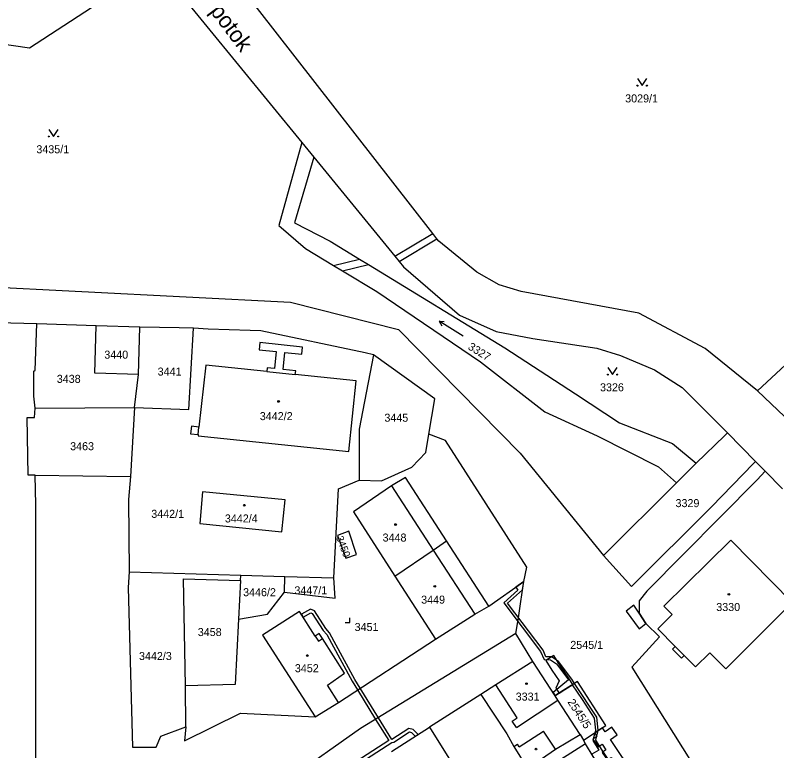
# Model space of a CAD drawing. Extents: x -869103 to -863415, y -1015889 to -1012477.
# Drawn here: x -866992.3 to -866831, y -1014496.9 to -1014341 of the extents above; entities that cross this region are included whole.
import ezdxf

# ---------------------------------------------------------------- set-up
doc = ezdxf.new("R2010")
doc.units = 0
for name, color, linetype in [('Hranice parcel', 7, 'Continuous'), ('Parcelní čísla', 7, 'Continuous'), ('Pop  PČ popisy', 7, 'Continuous'), ('Vnitřní kresba', 7, 'Continuous'), ('Věcná břemena k části', 7, 'Continuous'), ('Značky budov', 7, 'Continuous'), ('Značky kultur', 7, 'Continuous')]:
    doc.layers.add(name, color=color, linetype=linetype)

msp = doc.modelspace()

# ---------------------------------------------------------------- linework, layer by layer
at = {"layer": 'Hranice parcel'}
for p, q in [((-866931.57, -1014367.99), (-866929.07, -1014371.05)), ((-866835.03, -1014420.6), (-866815.54, -1014402.44)), ((-866975.15, -1014406.81), (-866987.72, -1014406.41)), ((-866965.91, -1014407.11), (-866975.15, -1014406.81)), ((-866966.18, -1014417.13), (-866965.91, -1014407.11)), ((-866967.07, -1014424.16), (-866966.18, -1014417.13)), ((-866827.84, -1014427.46), (-866835.03, -1014420.6)), ((-866988.27, -1014426.22), (-866988.11, -1014424.29)), ((-866988.11, -1014424.29), (-866967.07, -1014424.16)), ((-866967.07, -1014424.16), (-866967.87, -1014438.77)), ((-866844.13, -1014426.75), (-866841.43, -1014429.49)), ((-866848.04, -1014435.94), (-866842.06, -1014430.11)), ((-866842.06, -1014430.11), (-866841.43, -1014429.49)), ((-866841.43, -1014429.49), (-866835.46, -1014435.56)), ((-866835.9, -1014436.01), (-866835.46, -1014435.56)), ((-866835.46, -1014435.56), (-866833.39, -1014437.66)), ((-866852.18, -1014440.08), (-866848.04, -1014435.94)), ((-866988.1, -1014438.51), (-866967.87, -1014438.77)), ((-866833.39, -1014437.66), (-866835.12, -1014439.46)), ((-866833.39, -1014437.66), (-866829.72, -1014441.39)), ((-866852.18, -1014440.08), (-866867.68, -1014455.53)), ((-866891.98, -1014466.22), (-866900.93, -1014452.4)), ((-866968.21, -1014458.93), (-866944.53, -1014459.66)), ((-866944.59, -1014460.77), (-866944.53, -1014459.66)), ((-866944.53, -1014459.66), (-866935.22, -1014459.95)), ((-866935.29, -1014463.3), (-866935.22, -1014459.95)), ((-866935.22, -1014459.95), (-866924.84, -1014460.27)), ((-866911.88, -1014459.91), (-866903.3, -1014473.26)), ((-866944.59, -1014460.77), (-866945, -1014469.01)), ((-866891.98, -1014466.22), (-866884.54, -1014461)), ((-866938.89, -1014467.96), (-866935.29, -1014463.3)), ((-866945, -1014469.01), (-866938.89, -1014467.96)), ((-866882.62, -1014477.97), (-866886.26, -1014472.01)), ((-866923.86, -1014486.63), (-866903.3, -1014473.26)), ((-866877.94, -1014485.22), (-866882.62, -1014477.97)), ((-866956.16, -1014491.83), (-866956.27, -1014483.12)), ((-866893.64, -1014484.95), (-866904.55, -1014491.88)), ((-866928.75, -1014489.73), (-866923.86, -1014486.63)), ((-866912.56, -1014497.07), (-866904.55, -1014491.88)), ((-866904.55, -1014491.88), (-866893.54, -1014509.48)), ((-866872.59, -1014493.41), (-866871.91, -1014494.62)), ((-866871.47, -1014495.41), (-866881.85, -1014501.94)), ((-866871.47, -1014495.41), (-866871.91, -1014494.62))]:
    msp.add_line(p, q, dxfattribs=at)
for points in [[(-867024.12, -1014103.23), (-867025.22, -1014106.66), (-867026.7, -1014110.06), (-867027.68, -1014113.98), (-867028.22, -1014118.6), (-867028.54, -1014131.39), (-867028.57, -1014139.98), (-867029.17, -1014140.61), (-867028.61, -1014175.02), (-867028.14, -1014185.17), (-867027.28, -1014193.35), (-867026.52, -1014197.65), (-867025.07, -1014203.92), (-867022.09, -1014213.15), (-867017.38, -1014224.52), (-867004.44, -1014249.09), (-867006.1, -1014248.94), (-867004.52, -1014252.89), (-867004.05, -1014254.08), (-866985.31, -1014302.3), (-866931.57, -1014367.99)], [(-867008.33, -1014274.01), (-867004.45, -1014276.58), (-866995.06, -1014304.46), (-866991.53, -1014312.47), (-866975.18, -1014331.69), (-866976.17, -1014339.4), (-866989.29, -1014348), (-867029.58, -1014342.1), (-867038.07, -1014339.07), (-867056.98, -1014311.75)], [(-866894.48, -1014395.42), (-866902.57, -1014388.88), (-866902.97, -1014388.36), (-866903.86, -1014387.22), (-866970.19, -1014302.07)], [(-866931.57, -1014367.99), (-866936.47, -1014385.55), (-866930.82, -1014390.46), (-866924.86, -1014394.05), (-866922.99, -1014395.18), (-866915.72, -1014399.56), (-866893.76, -1014414.49)], [(-866929.07, -1014371.05), (-866933.12, -1014385), (-866925.59, -1014388.91), (-866919.4, -1014392.68), (-866917.48, -1014393.85), (-866888.58, -1014411.47)], [(-866929.07, -1014371.05), (-866911.88, -1014392.07), (-866910.97, -1014393.18), (-866910.05, -1014394.3)], [(-866910.05, -1014394.3), (-866898.18, -1014404.53), (-866890.44, -1014408.05), (-866882.67, -1014409.51), (-866869.09, -1014411.59), (-866864.07, -1014413.14), (-866856.89, -1014416.17), (-866850.97, -1014419.92), (-866844.13, -1014426.75)], [(-866835.03, -1014420.6), (-866846.13, -1014411.66), (-866860.17, -1014404.14), (-866885.12, -1014399.54), (-866889.79, -1014398.15), (-866894.48, -1014395.42)], [(-867005.47, -1014397.52), (-867000.42, -1014398.39), (-866933.99, -1014401.84), (-866911.1, -1014407.57), (-866885.34, -1014433.8), (-866867.68, -1014455.53)], [(-866987.72, -1014406.41), (-866998.82, -1014406.15), (-867005.47, -1014397.52)], [(-866988.11, -1014424.29), (-866988.38, -1014421.75), (-866988.38, -1014416.41), (-866988.13, -1014416.24), (-866987.72, -1014406.41)], [(-866966.18, -1014417.13), (-866975.48, -1014416.88), (-866975.15, -1014406.81)], [(-866967.07, -1014424.16), (-866955.53, -1014424.56), (-866954.54, -1014407.35)], [(-866954.54, -1014407.35), (-866957.56, -1014407.25), (-866965.91, -1014407.11)], [(-866916.43, -1014412.99), (-866918.2, -1014412.54), (-866940.29, -1014407.87), (-866942.53, -1014407.79), (-866951.47, -1014407.53), (-866954.54, -1014407.35)], [(-866937.03, -1014412.28), (-866937.39, -1014415.89), (-866938.92, -1014415.73), (-866939.03, -1014416.49), (-866951.94, -1014415.15), (-866953.39, -1014428.29), (-866955, -1014428.11), (-866955.17, -1014429.69), (-866953.56, -1014429.87), (-866953.59, -1014430.12), (-866921.63, -1014433.45), (-866920.06, -1014418.47), (-866932.98, -1014417.12), (-866932.9, -1014416.36), (-866935.58, -1014416.08), (-866935.21, -1014412.47), (-866931.57, -1014412.85), (-866931.42, -1014411.32), (-866940.48, -1014410.38), (-866940.64, -1014411.9), (-866937.03, -1014412.28)], [(-866888.58, -1014411.47), (-866873.62, -1014421.25), (-866864.27, -1014427.36), (-866853.07, -1014431.78), (-866848.04, -1014435.94)], [(-866916.43, -1014412.99), (-866919.48, -1014428.7), (-866919.43, -1014432.91), (-866919.45, -1014439.56)], [(-866904.66, -1014429.77), (-866903.44, -1014422.28), (-866916.43, -1014412.99)], [(-866893.76, -1014414.49), (-866880.09, -1014425.02), (-866869.02, -1014430.13), (-866856, -1014436.68), (-866852.18, -1014440.08)], [(-866988.1, -1014438.51), (-866989.6, -1014438.49), (-866989.77, -1014426.23), (-866988.27, -1014426.22)], [(-866919.45, -1014439.56), (-866914.71, -1014439.7), (-866908.3, -1014436.79), (-866905.29, -1014433.67), (-866904.66, -1014429.77)], [(-866884.54, -1014461), (-866883.9, -1014457.97), (-866901.16, -1014431.13), (-866904.66, -1014429.77)], [(-866867.68, -1014455.53), (-866861.74, -1014462.07), (-866844.81, -1014445.21), (-866835.9, -1014436.01)], [(-866988.99, -1014512.35), (-866987.95, -1014505.7), (-866987.97, -1014497.12), (-866987.99, -1014488.12), (-866987.95, -1014482.1), (-866987.96, -1014475.81), (-866987.98, -1014469.09), (-866987.97, -1014461.83), (-866987.95, -1014454.91), (-866987.96, -1014444.76), (-866988.1, -1014438.51)], [(-866967.87, -1014438.77), (-866968.34, -1014443.62), (-866968.21, -1014458.93)], [(-866900.93, -1014452.4), (-866909.6, -1014439), (-866912.6, -1014440.75), (-866920.66, -1014446.26), (-866911.88, -1014459.91)], [(-866924.84, -1014460.27), (-866923.81, -1014441.38), (-866919.45, -1014439.56)], [(-866835.12, -1014439.46), (-866858.52, -1014463.06), (-866860.12, -1014465.11), (-866860.09, -1014467.75), (-866858.7, -1014469.91), (-866855.82, -1014472.72), (-866861.64, -1014479.15), (-866844.04, -1014507.31), (-866842.32, -1014509.8), (-866840.26, -1014511.99), (-866837.82, -1014513.7), (-866835.15, -1014515.19), (-866792.28, -1014537.9)], [(-866935.15, -1014443.7), (-866952.64, -1014441.99), (-866953.21, -1014448.73), (-866935.84, -1014450.51), (-866935.15, -1014443.7)], [(-866920.01, -1014455.3), (-866921.66, -1014450.36), (-866924.07, -1014451.24)], [(-866924.07, -1014451.24), (-866922.3, -1014456.06), (-866920.01, -1014455.3)], [(-866911.88, -1014459.91), (-866903.76, -1014454.34), (-866900.93, -1014452.4)], [(-866840.66, -1014452.26), (-866854.86, -1014466.26), (-866853.11, -1014468.03), (-866856.16, -1014471.04), (-866852.47, -1014474.78), (-866853.03, -1014475.33), (-866851.14, -1014477.25), (-866850.58, -1014476.7), (-866848.2, -1014479.12), (-866845.15, -1014476.11), (-866841.76, -1014479.55)], [(-866841.76, -1014479.55), (-866827.68, -1014465.43), (-866840.66, -1014452.26)], [(-866968.21, -1014458.93), (-866968.36, -1014462.29), (-866967.47, -1014496.13), (-866962.47, -1014496.1), (-866961.47, -1014493.81), (-866956.16, -1014491.83)], [(-866956.27, -1014483.12), (-866956.66, -1014460.44), (-866944.59, -1014460.77)], [(-866935.29, -1014463.3), (-866924.5, -1014464.58), (-866924.84, -1014460.27)], [(-866886.26, -1014472.01), (-866885.7, -1014468.7), (-866885.18, -1014465.22), (-866884.54, -1014461)], [(-866903.3, -1014473.26), (-866894.93, -1014467.92), (-866891.98, -1014466.22)], [(-866923.86, -1014486.63), (-866926.19, -1014482.96), (-866922.54, -1014480.43), (-866927.24, -1014473.1), (-866927.92, -1014472.03), (-866928.75, -1014472.57), (-866932.07, -1014467.39), (-866939.9, -1014472.41), (-866928.75, -1014489.73)], [(-866945, -1014469.01), (-866945.69, -1014482.84), (-866956.27, -1014483.12)], [(-866886.26, -1014472.01), (-866919.13, -1014492.19), (-866934.37, -1014502.93), (-866941.11, -1014507.36), (-866944.87, -1014509.85), (-866946.46, -1014510.28), (-866953.86, -1014512.84), (-866955.34, -1014513.36), (-866966.42, -1014514.1)], [(-866882.62, -1014477.97), (-866890.46, -1014482.94), (-866893.64, -1014484.95)], [(-866871.91, -1014494.62), (-866867.16, -1014491.55), (-866873.16, -1014482.19), (-866877.57, -1014484.98), (-866877.94, -1014485.22)], [(-866893.64, -1014484.95), (-866888.19, -1014493.32), (-866886.7, -1014495.99), (-866883.79, -1014500.63), (-866877.85, -1014496.58), (-866872.59, -1014493.41)], [(-866872.59, -1014493.41), (-866877.32, -1014486.18), (-866877.94, -1014485.22)], [(-866956.16, -1014491.83), (-866956.45, -1014494.82), (-866944.59, -1014488.91), (-866928.75, -1014489.73)], [(-866864.51, -1014506.4), (-866869.84, -1014498.14), (-866871.47, -1014495.41)]]:
    msp.add_lwpolyline(points, dxfattribs=at)
at = {"layer": 'Vnitřní kresba'}
for p, q in [((-866911.88, -1014392.07), (-866903.86, -1014387.22)), ((-866910.97, -1014393.18), (-866902.97, -1014388.36)), ((-866924.86, -1014394.05), (-866919.4, -1014392.68)), ((-866922.99, -1014395.18), (-866917.48, -1014393.85)), ((-866939.03, -1014416.49), (-866932.98, -1014417.12)), ((-866953.56, -1014429.87), (-866953.39, -1014428.29)), ((-866912.6, -1014440.75), (-866903.76, -1014454.34)), ((-866903.76, -1014454.34), (-866894.93, -1014467.92)), ((-866928.75, -1014472.57), (-866928.07, -1014473.63)), ((-866928.07, -1014473.63), (-866927.24, -1014473.1)), ((-866852.47, -1014474.78), (-866850.58, -1014476.7)), ((-866885.95, -1014489.94), (-866890.46, -1014482.94)), ((-866886.13, -1014491.97), (-866877.32, -1014486.18)), ((-866887, -1014490.62), (-866885.95, -1014489.94)), ((-866886.13, -1014491.97), (-866887, -1014490.62)), ((-866885.51, -1014496.09), (-866880.41, -1014492.71)), ((-866877.85, -1014496.58), (-866880.41, -1014492.71)), ((-866886.7, -1014495.99), (-866885.9, -1014495.49)), ((-866885.51, -1014496.09), (-866885.9, -1014495.49))]:
    msp.add_line(p, q, dxfattribs=at)
at = {"layer": 'Věcná břemena k části'}
for points in [[(-866881, -1014475.86), (-866880.27, -1014477.57), (-866878.88, -1014477.59), (-866877.66, -1014478.43), (-866875.08, -1014481.83), (-866878.37, -1014484.55), (-866877.94, -1014485.22), (-866877.57, -1014484.98), (-866874.31, -1014482.92), (-866873.82, -1014482.61), (-866874.38, -1014481.75), (-866877.24, -1014477.99), (-866878.68, -1014476.99), (-866879.87, -1014476.97), (-866880.48, -1014475.56), (-866887.99, -1014465.64), (-866884.81, -1014462.76), (-866884.54, -1014461), (-866886.24, -1014462.19), (-866885.8, -1014462.84), (-866888.79, -1014465.56)], [(-866861.26, -1014466), (-866862.89, -1014467.31), (-866860.11, -1014471.04), (-866858.7, -1014469.91), (-866860.09, -1014467.75)], [(-866877.09, -1014484.68), (-866875.86, -1014483.9), (-866874.17, -1014482.83), (-866875.1, -1014481.45), (-866876.94, -1014478.75), (-866878.2, -1014476.69), (-866879.91, -1014477.74), (-866878.62, -1014479.83), (-866877.07, -1014482.1), (-866877.79, -1014483.65)], [(-866874.31, -1014482.92), (-866872.18, -1014486.04), (-866869.64, -1014490), (-866869.38, -1014492.51), (-866869.53, -1014493.08), (-866868.79, -1014492.6), (-866868.78, -1014492.55), (-866869.06, -1014489.8), (-866873.82, -1014482.61)], [(-866869.53, -1014493.08), (-866869.05, -1014493.84), (-866869.9, -1014494.43), (-866868.77, -1014496.08), (-866867.95, -1014495.52), (-866867.15, -1014496.69), (-866867.98, -1014497.25), (-866866.86, -1014498.91), (-866866.03, -1014498.35), (-866863.72, -1014501.74), (-866864.55, -1014502.31), (-866863.42, -1014503.96), (-866862.59, -1014503.39), (-866860.66, -1014506.25), (-866859.16, -1014504.9), (-866861.5, -1014501.44), (-866864.37, -1014497.23), (-866866.22, -1014494.51), (-866864.78, -1014493.52), (-866865.91, -1014491.87), (-866867.35, -1014492.85), (-866867.91, -1014492.03)]]:
    msp.add_lwpolyline(points, close=True, dxfattribs=at)
for points in [[(-866949.29, -1014518.88), (-866912.52, -1014495.13), (-866912.12, -1014495.08), (-866908.78, -1014492.91), (-866908.37, -1014493.01), (-866907.55, -1014493.82), (-866906.95, -1014493.43), (-866908.01, -1014492.39), (-866908.9, -1014492.15), (-866912.51, -1014494.5), (-866915.37, -1014489.88), (-866919.21, -1014483.61), (-866920.33, -1014481.77), (-866924.72, -1014473.75), (-866925.71, -1014471.87), (-866926.48, -1014470.98), (-866928.89, -1014467.23), (-866929.75, -1014466.85), (-866931.7, -1014467.97), (-866931.32, -1014468.56), (-866929.71, -1014467.63), (-866929.37, -1014467.79), (-866927.04, -1014471.4), (-866926.29, -1014472.27), (-866925.34, -1014474.09), (-866920.93, -1014482.13), (-866919.8, -1014483.99), (-866915.97, -1014490.25), (-866913.19, -1014494.73), (-866949.69, -1014518.3)], [(-866862.75, -1014504.68), (-866867.98, -1014496.78), (-866869.3, -1014494.61), (-866868.79, -1014492.6), (-866869.53, -1014493.08), (-866869.94, -1014494.71), (-866868.68, -1014496.79), (-866870.14, -1014497.63)]]:
    msp.add_lwpolyline(points, dxfattribs=at)
at = {"layer": 'Značky budov'}
for centre in [(-866936.53, -1014422.85), (-866943.78, -1014444.84), (-866911.73, -1014448.94), (-866903.43, -1014462.04), (-866841.1, -1014463.73), (-866930.43, -1014476.71), (-866883.99, -1014482.66), (-866881.96, -1014496.54)]:
    msp.add_circle(centre, 0.175, dxfattribs=at)
at = {"layer": 'Značky kultur'}
for p, q in [((-866897.43, -1014409.02), (-866902.51, -1014405.84)), ((-866902.51, -1014405.84), (-866901.95, -1014406.79)), ((-866902.51, -1014405.84), (-866901.42, -1014405.94)), ((-866922.39, -1014469.69), (-866921.39, -1014469.69)), ((-866921.39, -1014469.69), (-866921.39, -1014468.69))]:
    msp.add_line(p, q, dxfattribs=at)
for points in [[(-866860.48, -1014354.42), (-866859.48, -1014355.92), (-866858.48, -1014354.42)], [(-866985.23, -1014365.2), (-866984.23, -1014366.7), (-866983.23, -1014365.2)], [(-866866.76, -1014415.65), (-866865.76, -1014417.15), (-866864.76, -1014415.65)]]:
    msp.add_lwpolyline(points, dxfattribs=at)
for centre in [(-866860.48, -1014355.92), (-866858.48, -1014355.92), (-866985.23, -1014366.7), (-866983.23, -1014366.7), (-866866.76, -1014417.15), (-866864.76, -1014417.15)]:
    msp.add_circle(centre, 0.1, dxfattribs=at)

# ---------------------------------------------------------------- texts
at = {"layer": 'Parcelní čísla'}
for s, p in [('3029/1', (-866863.08, -1014359.47)), ('3435/1', (-866987.85, -1014370.25)), ('3440', (-866973.45, -1014413.78)), ('3441', (-866962.15, -1014417.37)), ('3438', (-866983.52, -1014418.91)), ('3326', (-866868.41, -1014420.7)), ('3442/2', (-866940.5, -1014426.81)), ('3445', (-866914.1, -1014427.15)), ('3463', (-866980.69, -1014433.19)), ('3329', (-866852.41, -1014445.25)), ('3442/1', (-866963.5, -1014447.52)), ('3442/4', (-866947.9, -1014448.5)), ('3448', (-866914.48, -1014452.55)), ('3446/2', (-866944.04, -1014464.13)), ('3447/1', (-866933.17, -1014463.74)), ('3449', (-866906.31, -1014465.71)), ('3330', (-866843.78, -1014467.27)), ('3451', (-866920.41, -1014471.51)), ('3458', (-866953.64, -1014472.58)), ('2545/1', (-866874.71, -1014475.3)), ('3442/3', (-866966.1, -1014477.66)), ('3452', (-866933.07, -1014480.24)), ('3331', (-866886.28, -1014486.26))]:
    msp.add_text(s, height=1.7, dxfattribs=at).set_placement(p)
for s, height, rotation, p in [('3327', 1.7, 328, (-866896.54, -1014411.67)), ('3450', 1.568, 291, (-866924.37, -1014451.69)), ('2545/5', 1.7, 303, (-866875.37, -1014486.57))]:
    msp.add_text(s, height=height, rotation=rotation, dxfattribs=at).set_placement(p)
at = {"layer": 'Pop  PČ popisy'}
msp.add_text('Lobezský potok', height=3.4, rotation=307, dxfattribs=at).set_placement((-866963.49, -1014323.79))

doc.saveas('drawing.dxf')
